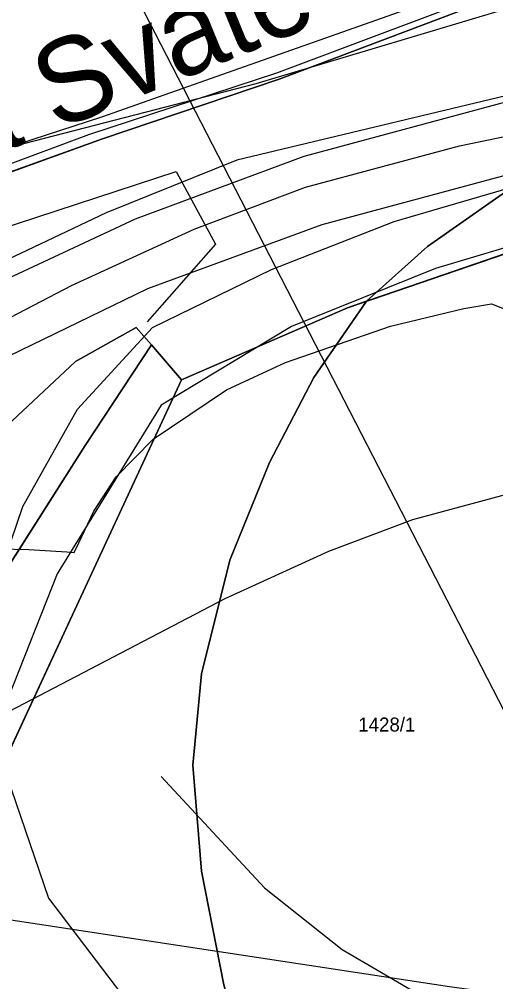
# Model space of a CAD drawing. Extents: x -706130 to -698555, y -971544 to -967260.
# Drawn here: x -704685.6 to -704617.3, y -969603.7 to -969465.7 of the extents above; entities that cross this region are included whole.
import ezdxf

# ---------------------------------------------------------------- set-up
doc = ezdxf.new("R2010")
doc.units = 0
for name, color, linetype in [('Archeologická naleziště S', 7, 'Continuous'), ('BPEJ hranice S', 7, 'Continuous'), ('BPEJ I-II trida ochrany S', 7, 'Continuous'), ('CHKO_Luzicke hory hranice S', 7, 'Continuous'), ('Docházková izochrona - BUS S', 7, 'Continuous'), ('Docházková izochrona - VLAK N', 7, 'Continuous'), ('KN_Hranice_parcel', 7, 'Continuous'), ('KN_Hranice_parcel_vnitrni_kresba', 7, 'Continuous'), ('KN_Parcelni cisla', 7, 'Continuous'), ('KN_Polygon parcely', 7, 'Continuous'), ('KN_POZEMKY_14_OSTATNI PLOCHA', 7, 'Continuous'), ('KN_POZEMKY_2_ORNA PUDA', 7, 'Continuous'), ('KN_POZEMKY_7_TTP', 7, 'Continuous'), ('KN_VYUZITI_16_ostatni plocha_silnice', 7, 'Continuous'), ('Komunikace I třídy osy S', 7, 'Continuous'), ('OP silnic S', 7, 'Continuous'), ('Plochy doprava silniční - silnice I třídy S', 7, 'Continuous'), ('Plochy smíšené nezastavěného území všeobecné S', 7, 'Continuous'), ('Plochy zemědělské všeobecné CELEK S', 7, 'Continuous'), ('Regulační bloky v krajině S', 7, 'Continuous'), ('Regulační bloky zastavěné S', 7, 'Continuous'), ('Spoje_dálkový komunikační kabel S', 7, 'Continuous'), ('Spoje_dálkový optický komunikační kabel S', 7, 'Continuous'), ('Trasy cyklo popis N', 7, 'Continuous'), ('Trasy cykloturistické N', 7, 'Continuous'), ('Vodovodní řad - přiváděcí S', 7, 'Continuous'), ('VÝŠKOPIS_vrstevnice doplňková', 7, 'Continuous'), ('VÝŠKOPIS_vrstevnice hlavní', 7, 'Continuous'), ('VÝŠKOPIS_vrstevnice zesílená', 7, 'Continuous')]:
    doc.layers.add(name, color=color, linetype=linetype)

msp = doc.modelspace()

# ---------------------------------------------------------------- linework, layer by layer
at = {"layer": 'Archeologická naleziště S'}
msp.add_lwpolyline([(-704351.56, -970399.44), (-704434.56, -970338.94), (-704479.88, -969829.62), (-704673.44, -969453.38), (-704384.5, -968854), (-704158.5, -968821.19), (-704078.69, -969062.69), (-704202.94, -969793), (-704122.25, -969792.81), (-704213.31, -970265.25)], close=True, dxfattribs=at)
at = {"layer": 'BPEJ hranice S'}
for points in [[(-704542.74, -969475.21), (-704563.91, -969477.87), (-704575.41, -969478.58), (-704596.17, -969482.02), (-704612.21, -969487.86), (-704627.08, -969498.3), (-704635.8, -969506.15), (-704635.93, -969506.27), (-704643.36, -969517.07), (-704649.73, -969529.29), (-704655.4, -969543.28), (-704659.47, -969559.56), (-704660.71, -969572.67), (-704659.47, -969587.89), (-704656.28, -969604.18), (-704648.59, -969630.56), (-704648.25, -969631.47), (-704640.44, -969652.52), (-704630.35, -969669.69), (-704616.02, -969689.52)], [(-704616.02, -969689.52), (-704630.35, -969669.69), (-704640.44, -969652.52), (-704648.25, -969631.47), (-704648.59, -969630.56), (-704656.28, -969604.18), (-704659.47, -969587.89), (-704660.71, -969572.67), (-704659.47, -969559.56), (-704655.4, -969543.28), (-704649.73, -969529.29), (-704643.36, -969517.07), (-704635.93, -969506.27), (-704635.8, -969506.15), (-704627.08, -969498.3), (-704612.21, -969487.86), (-704596.17, -969482.02), (-704575.41, -969478.58), (-704563.91, -969477.87), (-704542.74, -969475.21)]]:
    msp.add_lwpolyline(points, dxfattribs=at)
at = {"layer": 'BPEJ I-II trida ochrany S'}
for p, q in [((-704648.33, -969474.32), (-704617.57, -969462.64)), ((-704673.64, -969482.86), (-704648.33, -969474.32)), ((-704698.9, -969491.95), (-704673.64, -969482.86)), ((-704609.8, -969497.2), (-704635.8, -969506.15)), ((-704635.8, -969506.15), (-704638.56, -969507.1)), ((-704638.56, -969507.1), (-704662.34, -969517.43)), ((-704666.65, -969512.42), (-704676.14, -969526.84)), ((-704662.34, -969517.43), (-704666.65, -969512.42)), ((-704676.14, -969526.84), (-704693.08, -969553.5))]:
    msp.add_line(p, q, dxfattribs=at)
at = {"layer": 'CHKO_Luzicke hory hranice S'}
msp.add_lwpolyline([(-704964.77, -969565.65), (-704885.01, -969565.47), (-704856.11, -969563.61), (-704828.04, -969559.19), (-704810.4, -969555.29), (-704798.6, -969550), (-704792.36, -969537.68), (-704781.3, -969526.84), (-704779.71, -969525.28), (-704765.04, -969519.89), (-704740.04, -969507.43), (-704698.9, -969491.95), (-704673.64, -969482.86), (-704648.33, -969474.32), (-704617.57, -969462.64)], dxfattribs=at)
at = {"layer": 'Docházková izochrona - BUS S'}
msp.add_arc((-704475.99, -969462.4), 400, 57.5303, 230.2441, dxfattribs=at)
at = {"layer": 'Docházková izochrona - VLAK N'}
msp.add_circle((-704165.45, -969778.77), 800, dxfattribs=at)
at = {"layer": 'KN_Hranice_parcel'}
for p in [(-704668.82, -969509.9), (-704662.34, -969517.43)]:
    msp.add_line(p, (-704666.65, -969512.42), dxfattribs=at)
for points in [[(-704779.71, -969525.28), (-704765.04, -969519.89), (-704740.04, -969507.43), (-704698.9, -969491.95), (-704673.64, -969482.86), (-704648.33, -969474.32), (-704617.57, -969462.64)], [(-704609.8, -969497.2), (-704638.56, -969507.1), (-704662.34, -969517.43)], [(-704687.37, -969524.03), (-704677.53, -969514.81), (-704668.82, -969509.9)], [(-704666.65, -969512.42), (-704676.14, -969526.84), (-704693.08, -969553.5), (-704717, -969597.85), (-704740.32, -969633.11)], [(-704687.24, -969658.73), (-704720.3, -969642.4), (-704662.34, -969517.43)]]:
    msp.add_lwpolyline(points, dxfattribs=at)
at = {"layer": 'KN_Hranice_parcel_vnitrni_kresba'}
for p, q in [((-704614.65, -969477.28), (-704644.81, -969485.38)), ((-704644.81, -969485.38), (-704668.95, -969494.38)), ((-704642.19, -969495.14), (-704612.2, -969487.04)), ((-704668.95, -969494.38), (-704692.62, -969505.41)), ((-704667.16, -969504.3), (-704642.19, -969495.14)), ((-704692.24, -969516.52), (-704667.16, -969504.3))]:
    msp.add_line(p, q, dxfattribs=at)
msp.add_lwpolyline([(-704964.58, -969564.92), (-704907.44, -969565), (-704884.33, -969564.82), (-704856.54, -969562.9), (-704830.29, -969559.22), (-704810.55, -969554.47), (-704799.11, -969549.2), (-704792.55, -969536.77), (-704780.33, -969524.26), (-704765.5, -969519.26), (-704740.74, -969506.72), (-704700.77, -969491.6), (-704675.61, -969482.25), (-704648.66, -969473.4), (-704617.64, -969461.66)], dxfattribs=at)
at = {"layer": 'KN_Polygon parcely'}
for points in [[(-704776.63, -969453.45), (-704756.29, -969469.11), (-704757.32, -969491.77), (-704770.32, -969491.42), (-704784.61, -969496.64), (-704781.3, -969526.84), (-704779.71, -969525.28), (-704765.04, -969519.89), (-704740.04, -969507.43), (-704698.9, -969491.95), (-704673.64, -969482.86), (-704648.33, -969474.32), (-704617.57, -969462.64)], [(-704617.57, -969462.64), (-704648.33, -969474.32), (-704673.64, -969482.86)], [(-704673.64, -969482.86), (-704698.9, -969491.95), (-704740.04, -969507.43), (-704765.04, -969519.89), (-704779.71, -969525.28), (-704781.3, -969526.84), (-704792.36, -969537.68), (-704798.6, -969550), (-704810.4, -969555.29), (-704828.04, -969559.19), (-704831.76, -969560.01), (-704856.11, -969563.61), (-704885.01, -969565.47), (-704964.77, -969565.65)], [(-704687.37, -969524.03), (-704677.53, -969514.81), (-704668.82, -969509.9), (-704666.65, -969512.42), (-704662.34, -969517.43), (-704638.56, -969507.1), (-704609.8, -969497.2), (-704607.15, -969496.34), (-704586.11, -969489.49), (-704579.18, -969488.85), (-704572.31, -969488.21), (-704556.38, -969486.6), (-704531.14, -969482.67)], [(-704693.08, -969553.5), (-704676.14, -969526.84), (-704666.65, -969512.42), (-704668.82, -969509.9), (-704677.53, -969514.81), (-704687.37, -969524.03)]]:
    msp.add_lwpolyline(points, dxfattribs=at)
for points in [[(-704564.26, -969594.94), (-704607.15, -969496.34), (-704609.8, -969497.2), (-704638.56, -969507.1), (-704662.34, -969517.43), (-704720.3, -969642.4), (-704687.24, -969658.73), (-704617.04, -969609.66), (-704577.03, -969598.49)], [(-704714.83, -969679.44), (-704687.24, -969658.73), (-704720.3, -969642.4), (-704662.34, -969517.43), (-704666.65, -969512.42), (-704676.14, -969526.84), (-704693.08, -969553.5), (-704717, -969597.85), (-704740.32, -969633.11), (-704763.36, -969667.94)]]:
    msp.add_lwpolyline(points, close=True, dxfattribs=at)
at = {"layer": 'KN_POZEMKY_14_OSTATNI PLOCHA'}
for p, q in [((-704648.33, -969474.32), (-704617.57, -969462.64)), ((-704673.64, -969482.86), (-704648.33, -969474.32)), ((-704698.9, -969491.95), (-704673.64, -969482.86)), ((-704609.8, -969497.2), (-704638.56, -969507.1)), ((-704638.56, -969507.1), (-704662.34, -969517.43)), ((-704668.82, -969509.9), (-704677.53, -969514.81)), ((-704677.53, -969514.81), (-704668.82, -969509.9)), ((-704666.65, -969512.42), (-704668.82, -969509.9)), ((-704668.82, -969509.9), (-704666.65, -969512.42)), ((-704666.65, -969512.42), (-704676.14, -969526.84)), ((-704662.34, -969517.43), (-704666.65, -969512.42)), ((-704677.53, -969514.81), (-704687.37, -969524.03)), ((-704687.37, -969524.03), (-704677.53, -969514.81)), ((-704676.14, -969526.84), (-704693.08, -969553.5))]:
    msp.add_line(p, q, dxfattribs=at)
at = {"layer": 'KN_POZEMKY_2_ORNA PUDA'}
for p, q in [((-704617.57, -969462.64), (-704648.33, -969474.32)), ((-704648.33, -969474.32), (-704673.64, -969482.86)), ((-704673.64, -969482.86), (-704698.9, -969491.95)), ((-704638.56, -969507.1), (-704609.8, -969497.2)), ((-704662.34, -969517.43), (-704638.56, -969507.1)), ((-704720.3, -969642.4), (-704662.34, -969517.43))]:
    msp.add_line(p, q, dxfattribs=at)
at = {"layer": 'KN_POZEMKY_7_TTP'}
for p, q in [((-704676.14, -969526.84), (-704666.65, -969512.42)), ((-704666.65, -969512.42), (-704662.34, -969517.43)), ((-704662.34, -969517.43), (-704720.3, -969642.4)), ((-704693.08, -969553.5), (-704676.14, -969526.84))]:
    msp.add_line(p, q, dxfattribs=at)
at = {"layer": 'KN_VYUZITI_16_ostatni plocha_silnice'}
for p, q in [((-704648.33, -969474.32), (-704617.57, -969462.64)), ((-704673.64, -969482.86), (-704648.33, -969474.32)), ((-704698.9, -969491.95), (-704673.64, -969482.86)), ((-704609.8, -969497.2), (-704638.56, -969507.1)), ((-704638.56, -969507.1), (-704662.34, -969517.43)), ((-704668.82, -969509.9), (-704677.53, -969514.81)), ((-704677.53, -969514.81), (-704668.82, -969509.9)), ((-704666.65, -969512.42), (-704668.82, -969509.9)), ((-704668.82, -969509.9), (-704666.65, -969512.42)), ((-704666.65, -969512.42), (-704676.14, -969526.84)), ((-704662.34, -969517.43), (-704666.65, -969512.42)), ((-704677.53, -969514.81), (-704687.37, -969524.03)), ((-704687.37, -969524.03), (-704677.53, -969514.81)), ((-704676.14, -969526.84), (-704693.08, -969553.5))]:
    msp.add_line(p, q, dxfattribs=at)
at = {"layer": 'Komunikace I třídy osy S'}
msp.add_lwpolyline([(-704975.71, -969573.51), (-704902.92, -969574.62), (-704862.92, -969573.51), (-704840.51, -969570.92), (-704817.73, -969567.03), (-704798.46, -969561.66), (-704778.09, -969554.07), (-704744.38, -969538.51), (-704678.08, -969503.87), (-704660.5, -969495.81), (-704644.56, -969489.8), (-704622.52, -969483.87), (-704596.38, -969478.44), (-704542.14, -969472.57), (-704445.27, -969463.87)], dxfattribs=at)
at = {"layer": 'OP silnic S'}
msp.add_lwpolyline([(-705244.53, -969622.84), (-705159.11, -969622.4), (-705050.46, -969623.14), (-704976.21, -969623.51), (-704903.69, -969624.62), (-704901.53, -969624.6), (-704861.53, -969623.49), (-704857.17, -969623.18), (-704834.76, -969620.59), (-704832.09, -969620.21), (-704809.31, -969616.32), (-704804.3, -969615.19), (-704785.03, -969609.82), (-704781, -969608.51), (-704760.63, -969600.92), (-704757.14, -969599.46), (-704723.43, -969583.91), (-704721.23, -969582.83), (-704656.07, -969548.79), (-704641.23, -969541.98), (-704629.2, -969537.45), (-704610.93, -969532.53), (-704588.58, -969527.89), (-704549.1, -969523.62)], dxfattribs=at)
at = {"layer": 'Plochy doprava silniční - silnice I třídy S'}
for p, q in [((-704617.57, -969462.64), (-704648.33, -969474.32)), ((-704648.33, -969474.32), (-704673.64, -969482.86)), ((-704673.64, -969482.86), (-704698.9, -969491.95)), ((-704638.56, -969507.1), (-704609.8, -969497.2)), ((-704662.34, -969517.43), (-704638.56, -969507.1)), ((-704677.53, -969514.81), (-704668.82, -969509.9)), ((-704668.82, -969509.9), (-704666.65, -969512.42)), ((-704666.65, -969512.42), (-704662.34, -969517.43)), ((-704687.37, -969524.03), (-704677.53, -969514.81))]:
    msp.add_line(p, q, dxfattribs=at)
at = {"layer": 'Plochy smíšené nezastavěného území všeobecné S'}
msp.add_line((-704666.65, -969512.42), (-704668.82, -969509.9), dxfattribs=at)
for points in [[(-704668.82, -969509.9), (-704677.53, -969514.81), (-704687.37, -969524.03)], [(-704720.3, -969642.4), (-704662.34, -969517.43), (-704666.65, -969512.42)]]:
    msp.add_lwpolyline(points, dxfattribs=at)
at = {"layer": 'Plochy zemědělské všeobecné CELEK S'}
for p, q in [((-704648.33, -969474.32), (-704617.57, -969462.64)), ((-704673.64, -969482.86), (-704648.33, -969474.32)), ((-704698.9, -969491.95), (-704673.64, -969482.86)), ((-704609.8, -969497.2), (-704638.56, -969507.1)), ((-704638.56, -969507.1), (-704662.34, -969517.43)), ((-704662.34, -969517.43), (-704720.3, -969642.4))]:
    msp.add_line(p, q, dxfattribs=at)
at = {"layer": 'Regulační bloky v krajině S'}
for p, q in [((-704648.33, -969474.32), (-704617.57, -969462.64)), ((-704673.64, -969482.86), (-704648.33, -969474.32)), ((-704698.9, -969491.95), (-704673.64, -969482.86)), ((-704609.8, -969497.2), (-704638.56, -969507.1)), ((-704638.56, -969507.1), (-704662.34, -969517.43)), ((-704666.65, -969512.42), (-704668.82, -969509.9)), ((-704662.34, -969517.43), (-704720.3, -969642.4))]:
    msp.add_line(p, q, dxfattribs=at)
for points in [[(-704668.82, -969509.9), (-704677.53, -969514.81), (-704687.37, -969524.03)], [(-704720.3, -969642.4), (-704662.34, -969517.43), (-704666.65, -969512.42)]]:
    msp.add_lwpolyline(points, dxfattribs=at)
at = {"layer": 'Regulační bloky zastavěné S'}
for p, q in [((-704617.57, -969462.64), (-704648.33, -969474.32)), ((-704648.33, -969474.32), (-704673.64, -969482.86)), ((-704673.64, -969482.86), (-704698.9, -969491.95)), ((-704638.56, -969507.1), (-704609.8, -969497.2)), ((-704662.34, -969517.43), (-704638.56, -969507.1)), ((-704677.53, -969514.81), (-704668.82, -969509.9)), ((-704668.82, -969509.9), (-704666.65, -969512.42)), ((-704666.65, -969512.42), (-704662.34, -969517.43)), ((-704687.37, -969524.03), (-704677.53, -969514.81))]:
    msp.add_line(p, q, dxfattribs=at)
at = {"layer": 'Spoje_dálkový komunikační kabel S'}
msp.add_lwpolyline([(-704978.18, -969614.67), (-704923.22, -969616.73), (-704922.37, -969616.21), (-704909.33, -969608.79), (-704907.65, -969606.23), (-704904.89, -969604.74), (-704889.18, -969604.68), (-704878.49, -969605.3), (-704874.92, -969603.6), (-704869.22, -969604.46), (-704839.95, -969599.87), (-704814.92, -969593.9), (-704786.66, -969588.48), (-704763.54, -969585.61), (-704738.78, -969586.83), (-704727.92, -969588.54), (-704718.06, -969590.19), (-704706.8, -969590.16), (-704703.8, -969592.29), (-704623.94, -969604.41), (-704605.38, -969606.95), (-704602.38, -969608.44), (-704453.39, -969629.54)], dxfattribs=at)
at = {"layer": 'Spoje_dálkový optický komunikační kabel S'}
msp.add_lwpolyline([(-704690.48, -969541.6), (-704684.22, -969541.73), (-704678.78, -969542.09), (-704677.72, -969542.18), (-704677.02, -969540.81), (-704674.88, -969536.25), (-704671.69, -969531.31), (-704666.39, -969525.93), (-704655.88, -969518.83), (-704647.43, -969514.93), (-704632.38, -969509.71), (-704621.89, -969507.2), (-704617.92, -969506.54), (-704614.41, -969507.9), (-704609.95, -969510.7), (-704605.11, -969514.97), (-704601.04, -969521.46), (-704586.93, -969557.87), (-704570.31, -969600.27), (-704569.63, -969601.18), (-704567.87, -969601.63), (-704558.62, -969600.86), (-704541.78, -969598.46)], dxfattribs=at)
at = {"layer": 'Trasy cykloturistické N'}
msp.add_lwpolyline([(-704450.14, -969447.04), (-704454.88, -969450.11), (-704457.48, -969452.42), (-704458.38, -969452.87), (-704500.85, -969465.29), (-704559.86, -969468.89), (-704609.27, -969475.12), (-704654.39, -969485.91), (-704673.12, -969493.47), (-704726.98, -969519.02), (-704786.2, -969547.62), (-704808.11, -969552.54), (-704841.33, -969553.38), (-704876.33, -969551.29), (-704905.92, -969547.68), (-704936.52, -969542.89), (-704956.55, -969538.41), (-704971.96, -969531.52)], dxfattribs=at)
at = {"layer": 'Vodovodní řad - přiváděcí S'}
msp.add_lwpolyline([(-704628.02, -969463.61), (-704641.69, -969468.4), (-704673.81, -969479.75), (-704695.57, -969486.83), (-704729.76, -969499.74), (-704751.72, -969509.93), (-704765.56, -969515.71), (-704767.09, -969537.34), (-704799.7, -969550.65), (-704815.64, -969557.36), (-704821.13, -969557.12), (-704857.03, -969556.77), (-704883.95, -969557.03), (-704913.31, -969556.88), (-704947.34, -969554.13), (-704970.56, -969548.02)], dxfattribs=at)
at = {"layer": 'VÝŠKOPIS_vrstevnice doplňková'}
for points in [[(-704665.26, -969574.29), (-704650.42, -969590.27), (-704639.3, -969599.11), (-704625.17, -969607.39), (-704612.9, -969613.09), (-704601.49, -969617.23), (-704584.08, -969622.23), (-704569.82, -969624.94), (-704561.25, -969625.79), (-704540.28, -969625.79), (-704521.31, -969619.8), (-704513.32, -969615.38), (-704506.33, -969608.81), (-704498.91, -969599.11), (-704495.63, -969592.27), (-704489.63, -969573.29), (-704487.49, -969552.32), (-704489.49, -969528.63), (-704491.2, -969518.5), (-704495.06, -969504.67), (-704500.05, -969494.39), (-704514.63, -969477.08)], [(-704702.98, -969589.31), (-704696.88, -969569.41), (-704691.98, -969555.85), (-704685.09, -969535.57), (-704677.23, -969521.61), (-704666.49, -969509.91), (-704649.42, -969501.59), (-704631.88, -969494.7), (-704611.87, -969488.87), (-704588.98, -969484.01), (-704566.99, -969481.2), (-704525.27, -969477.94)], [(-704518.31, -969480.24), (-704551.51, -969486.04), (-704575.22, -969488.83), (-704596.81, -969492.75), (-704625.93, -969501.44), (-704646.55, -969509.79), (-704665.23, -969521.07), (-704680.13, -969545.25), (-704687.19, -969563.03), (-704701.08, -969595.37)]]:
    msp.add_lwpolyline(points, dxfattribs=at)
at = {"layer": 'VÝŠKOPIS_vrstevnice hlavní'}
for points in [[(-704784.51, -969474.22), (-704780.72, -969483.66), (-704781.11, -969487.13), (-704783.84, -969490.09), (-704787.7, -969493.55), (-704790.2, -969498.75), (-704790.09, -969504.57), (-704788.12, -969509.66), (-704785.17, -969514.38), (-704780.96, -969517.37), (-704774.66, -969521.61), (-704769.08, -969522.99), (-704760.4, -969522.27), (-704751.22, -969519.45), (-704718.33, -969506.06), (-704694.5, -969497.83), (-704663.11, -969487.53), (-704657.44, -969497.96), (-704667.27, -969509.08)], [(-704689.44, -969568.25), (-704681.39, -969591.73), (-704665.02, -969613.33), (-704638.19, -969634.25), (-704616.82, -969643.29), (-704597.19, -969652.03), (-704577.25, -969658.75), (-704548.7, -969666.03), (-704538.71, -969667.31)]]:
    msp.add_lwpolyline(points, dxfattribs=at)
at = {"layer": 'VÝŠKOPIS_vrstevnice zesílená'}
msp.add_lwpolyline([(-704974.29, -969385.96), (-704952.46, -969384.11), (-704944.18, -969388.25), (-704936.76, -969392.95), (-704918.07, -969409.08), (-704910.51, -969413.93), (-704904.52, -969416.92), (-704898.24, -969418.78), (-704885.69, -969420.92), (-704860.58, -969420.77), (-704847.74, -969422.77), (-704839.75, -969426.77), (-704786.17, -969458.58), (-704770.32, -969471.06), (-704757.99, -969496.81), (-704754.55, -969504.62), (-704748.2, -969506.95), (-704737.8, -969506.41), (-704689.2, -969484.62), (-704651.62, -969474.93), (-704612.3, -969463.18)], dxfattribs=at)

# ---------------------------------------------------------------- texts
at = {"layer": 'KN_Parcelni cisla'}
msp.add_text('1428/1', height=2, dxfattribs=at).set_placement((-704637, -969567.85))
at = {"layer": 'Trasy cyklo popis N'}
msp.add_text('cyklostezka Svaté Zdislavy', height=12, rotation=22.2258, dxfattribs=at).set_placement((-704761.31, -969514.79))

doc.saveas('drawing.dxf')
